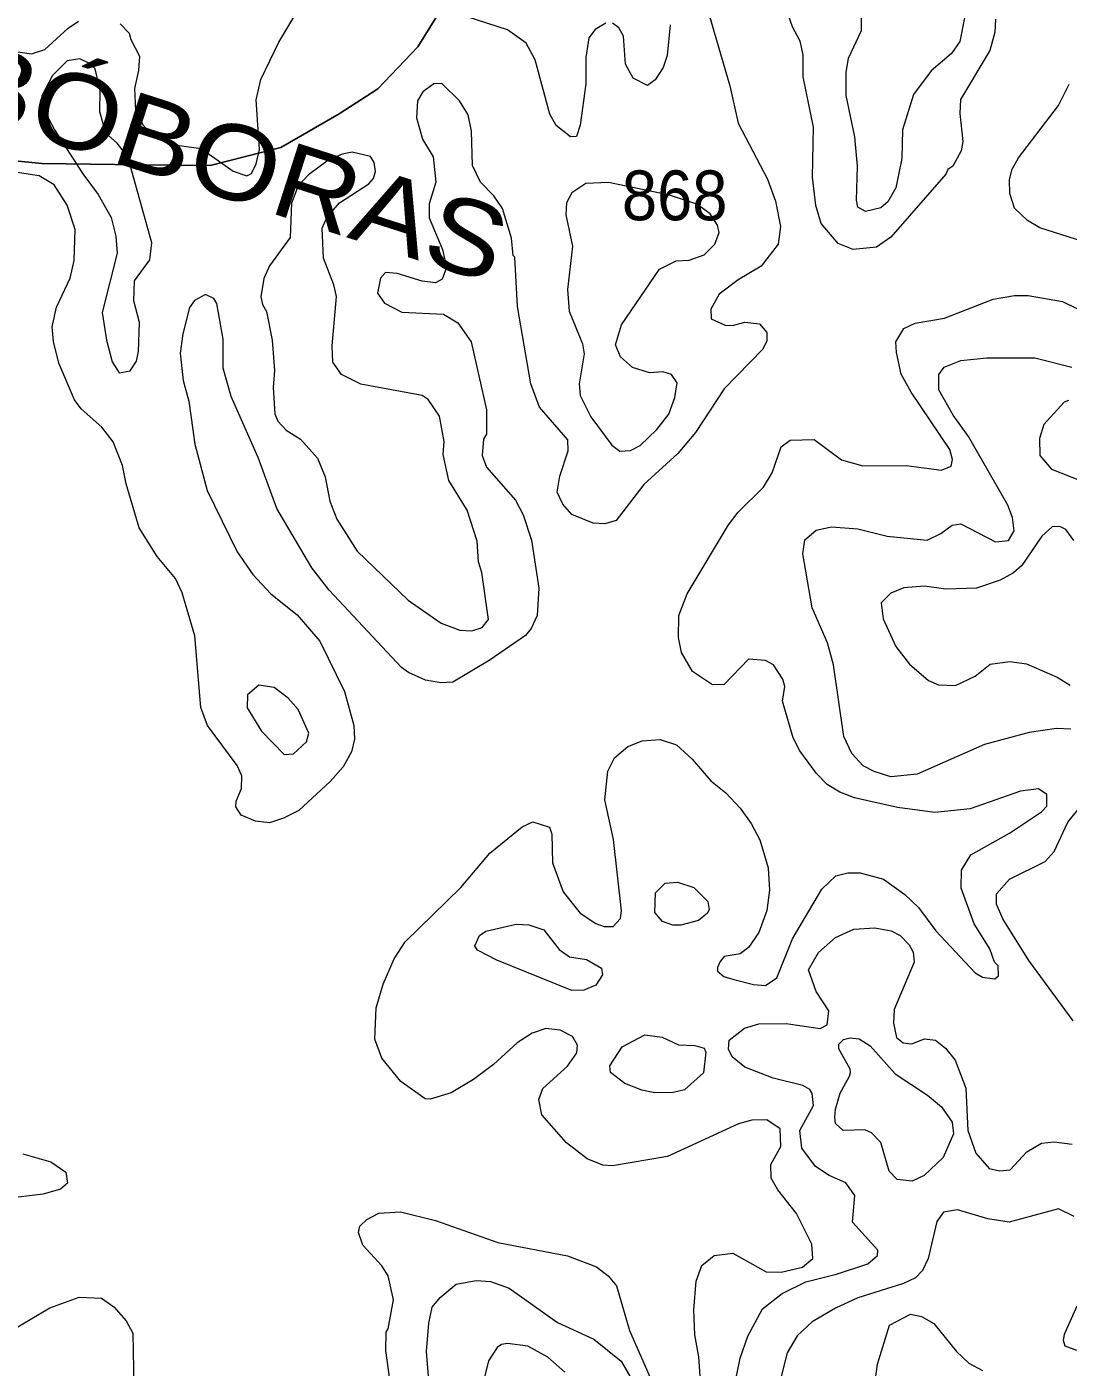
# Model space of a CAD drawing. Extents: x 763.2 to 816.8, y 7896.5 to 7952.7.
# Drawn here: x 766.883 to 770.229, y 7939.409 to 7943.712 of the extents above; entities that cross this region are included whole.
import ezdxf
from ezdxf.enums import TextEntityAlignment as Align

# ---------------------------------------------------------------- set-up
doc = ezdxf.new("R2010")
doc.units = 0
doc.header["$LTSCALE"] = 0.064
doc.layers.add('2', color=7, linetype='Continuous', lineweight=13)
doc.layers.add('26', color=7, linetype='Continuous', lineweight=25)
doc.layers.add('21', color=7, linetype='Continuous')

msp = doc.modelspace()

# ---------------------------------------------------------------- linework, layer by layer
at = {"layer": '2'}
for points in [[(769.9951, 7943.7371), (769.9933, 7943.6956), (769.9768, 7943.6364), (769.8821, 7943.4787), (769.8803, 7943.434), (769.8898, 7943.3445), (769.885, 7943.3139), (769.8582, 7943.2653), (769.8418, 7943.2546), (769.8353, 7943.2392), (769.6593, 7943.0367), (769.6125, 7943.0047), (769.5376, 7942.998), (769.4901, 7943.0165), (769.4354, 7943.081), (769.4179, 7943.1391), (769.4069, 7943.2295), (769.41, 7943.3905), (769.3773, 7943.5522), (769.377, 7943.6221), (769.3673, 7943.6666), (769.3431, 7943.712), (769.2854, 7943.8785)], [(767.1832, 7943.7224), (767.2126, 7943.6919), (767.2172, 7943.6714), (767.2453, 7943.6187), (767.2423, 7943.572), (767.2294, 7943.5147), (767.2328, 7943.4434), (767.2573, 7943.3971), (767.289, 7943.3605), (767.3418, 7943.3361), (767.443, 7943.3213), (767.5463, 7943.2485), (767.5903, 7943.2345), (767.6049, 7943.2416), (767.6206, 7943.2728), (767.6303, 7943.3183), (767.6205, 7943.4785), (767.6353, 7943.5428), (767.6928, 7943.6633), (767.7771, 7943.8057)], [(768.743, 7943.7239), (768.7086, 7943.7043), (768.6882, 7943.6771), (768.6789, 7943.614), (768.6788, 7943.5293), (768.6607, 7943.3971), (768.6495, 7943.3608), (768.6298, 7943.3595), (768.5835, 7943.3958), (768.5638, 7943.4323), (768.5163, 7943.6067), (768.4876, 7943.6604), (768.4273, 7943.7027), (768.2351, 7943.7652)], [(769.8965, 7943.7462), (769.881, 7943.6654), (769.8539, 7943.6272), (769.7882, 7943.571), (769.732, 7943.4949), (769.6964, 7943.3813), (769.6944, 7943.2893), (769.6744, 7943.1959), (769.6496, 7943.1504), (769.6267, 7943.1314), (769.5775, 7943.1197), (769.5533, 7943.1333), (769.5484, 7943.1564), (769.5516, 7943.2649), (769.5429, 7943.3591), (769.5158, 7943.4919), (769.5154, 7943.5662), (769.5225, 7943.6121), (769.5646, 7943.7001), (769.5646, 7943.7809)], [(766.7879, 7943.6415), (766.8988, 7943.6257), (766.9415, 7943.6392), (767.0157, 7943.7076), (767.0492, 7943.7308)], [(769.0764, 7943.7462), (769.1418, 7943.5234), (769.1682, 7943.4032), (769.2622, 7943.2228), (769.2887, 7943.1531), (769.3048, 7943.0716), (769.2966, 7943.0149), (769.2426, 7942.9437), (769.1687, 7942.9006), (769.1073, 7942.854), (769.0801, 7942.8063), (769.0815, 7942.7747), (769.1265, 7942.7544), (769.1505, 7942.7536), (769.1899, 7942.7643), (769.2373, 7942.759), (769.2603, 7942.7312), (769.2608, 7942.7047), (769.2476, 7942.6777), (769.1238, 7942.55), (769.0316, 7942.4105), (768.9741, 7942.3431), (768.8658, 7942.2428), (768.7766, 7942.1275), (768.7406, 7942.1169), (768.7025, 7942.1184), (768.6345, 7942.1466), (768.6049, 7942.1799), (768.587, 7942.2184), (768.5957, 7942.2695), (768.6227, 7942.3512), (768.6214, 7942.3867), (768.53, 7942.4914), (768.5028, 7942.5662), (768.4591, 7942.8148), (768.4515, 7942.9729), (768.4456, 7942.9787), (768.4402, 7943.0336), (768.4114, 7943.1295)], [(768.9501, 7943.7192), (768.9399, 7943.62), (768.9272, 7943.5818), (768.9022, 7943.5418), (768.8772, 7943.5238), (768.8307, 7943.5475), (768.8067, 7943.5925), (768.8004, 7943.6823), (768.7854, 7943.7092), (768.7644, 7943.724)], [(768.3007, 7943.4299), (768.2738, 7943.4746), (768.2162, 7943.53), (768.1909, 7943.5299), (768.1558, 7943.5033), (768.138, 7943.4747), (768.135, 7943.4201), (768.1543, 7943.3517), (768.1888, 7943.2945), (768.1973, 7943.2137), (768.1761, 7943.144), (768.176, 7943.0987), (768.219, 7942.9979), (768.2317, 7942.9402), (768.218, 7942.9022), (768.1964, 7942.891), (768.153, 7942.8959), (768.0726, 7942.9207), (768.0355, 7942.9236), (768.0193, 7942.9059), (768.0102, 7942.8574), (768.0327, 7942.8254), (768.0875, 7942.7965), (768.2223, 7942.7902), (768.2684, 7942.762), (768.311, 7942.7006), (768.36, 7942.4826), (768.36, 7942.405), (768.3504, 7942.3888), (768.3457, 7942.3359), (768.3605, 7942.2987), (768.4531, 7942.1929), (768.478, 7942.1453), (768.5049, 7942.0645), (768.5276, 7941.9107), (768.5226, 7941.8227), (768.5033, 7941.7806), (768.4849, 7941.7586), (768.3688, 7941.6785), (768.2523, 7941.608), (768.2128, 7941.6058), (768.1639, 7941.6148), (768.1091, 7941.6391), (768.0873, 7941.6551), (767.855, 7941.9036), (767.7989, 7941.9757), (767.6869, 7942.1662), (767.6266, 7942.3294), (767.5401, 7942.5261), (767.514, 7942.6167), (767.5137, 7942.7094), (767.494, 7942.8243), (767.4845, 7942.8407), (767.4578, 7942.8527), (767.4224, 7942.8341), (767.4064, 7942.8115), (767.3841, 7942.7272), (767.3757, 7942.6651), (767.3858, 7942.5772), (767.4033, 7942.5103), (767.423, 7942.373), (767.4626, 7942.2243), (767.5594, 7942.0271), (767.6094, 7941.9536), (767.6671, 7941.8922), (767.7519, 7941.8244), (767.8246, 7941.7399), (767.9043, 7941.578), (767.9341, 7941.469), (767.936, 7941.4256), (767.9267, 7941.3847), (767.8997, 7941.3363), (767.8575, 7941.2892), (767.7572, 7941.1964), (767.7078, 7941.1713), (767.6626, 7941.1571), (767.618, 7941.162), (767.572, 7941.1812), (767.555, 7941.2083), (767.5564, 7941.2269), (767.5727, 7941.2672), (767.5741, 7941.3073), (767.5592, 7941.3414), (767.4641, 7941.4688), (767.4424, 7941.5267), (767.4231, 7941.7576), (767.3821, 7941.8949), (767.3608, 7941.9409), (767.3021, 7942.0123), (767.2448, 7942.104), (767.2024, 7942.2457), (767.1911, 7942.3039), (767.161, 7942.3801), (767.1241, 7942.4274), (767.0579, 7942.4857)], [(770.5722, 7942.9288), (770.1379, 7943.0668), (770.0982, 7943.0902), (770.0556, 7943.1297), (770.0413, 7943.1769), (770.0397, 7943.2221), (770.0483, 7943.255), (770.0692, 7943.2919), (770.1977, 7943.4602), (770.2318, 7943.5286)], [(768.4114, 7943.1295), (768.3835, 7943.1698), (768.3409, 7943.2141), (768.3147, 7943.2676), (768.3122, 7943.3778), (768.3007, 7943.4299)], [(766.9788, 7942.8129), (767.0226, 7942.9054), (767.0352, 7942.9618), (767.0385, 7943.0618), (767.0126, 7943.1401), (766.9716, 7943.2054), (766.9229, 7943.2345), (766.8316, 7943.2476)], [(767.0579, 7942.4857), (767.0365, 7942.5148), (766.9858, 7942.6327), (766.9694, 7942.7017), (766.9652, 7942.7489), (766.9788, 7942.8129)], [(769.1377, 7942.1131), (769.1686, 7942.1545), (769.2495, 7942.2342), (769.2772, 7942.2802), (769.3062, 7942.3641), (769.3358, 7942.3859), (769.4123, 7942.3876), (769.4999, 7942.3226), (769.5689, 7942.3027), (769.7076, 7942.3041), (769.822, 7942.2895), (769.8531, 7942.3024), (769.8569, 7942.3236), (769.8484, 7942.3554), (769.7237, 7942.54), (769.692, 7942.597), (769.6766, 7942.6667), (769.675, 7942.7016), (769.7008, 7942.744), (769.737, 7942.7611), (769.8311, 7942.777), (769.9877, 7942.8383), (770.056, 7942.8497), (770.0995, 7942.8497), (770.2099, 7942.8302), (770.3019, 7942.7861)], [(770.2368, 7941.4578), (770.1915, 7941.4594), (770.1029, 7941.4466), (769.9593, 7941.408), (769.7432, 7941.313), (769.6593, 7941.305), (769.6051, 7941.3217), (769.5698, 7941.3397), (769.5337, 7941.3792), (769.5081, 7941.4338), (769.4744, 7941.6642), (769.4559, 7941.7346), (769.4058, 7941.8475), (769.3765, 7942.0202), (769.3824, 7942.0658), (769.4186, 7942.0969), (769.4681, 7942.1067), (769.5531, 7942.1003), (769.6467, 7942.0771), (769.7759, 7942.0643), (769.8197, 7942.0854), (769.8559, 7942.1127), (769.8833, 7942.1169), (769.9947, 7942.0585), (770.0364, 7942.0632), (770.0545, 7942.0944), (770.0495, 7942.1376), (770.0348, 7942.177), (769.9085, 7942.3972), (769.8586, 7942.4659), (769.8132, 7942.5471), (769.8131, 7942.596), (769.8301, 7942.6201), (769.8841, 7942.6411), (769.9673, 7942.6493), (770.1211, 7942.6493), (770.24, 7942.6194)], [(770.2292, 7942.5124), (770.2158, 7942.5075), (770.1508, 7942.4359), (770.1365, 7942.3906), (770.1378, 7942.3363), (770.1747, 7942.292), (770.2697, 7942.2547)], [(769.0213, 7941.6432), (768.9863, 7941.704), (768.9765, 7941.7521), (768.9781, 7941.8226), (769.0046, 7941.8924), (769.1377, 7942.1131)], [(770.2463, 7942.0632), (770.2213, 7942.099), (770.2015, 7942.1084), (770.1767, 7942.1068), (770.1438, 7942.0776), (770.0794, 7941.9826), (770.053, 7941.9595), (770.0105, 7941.9364), (769.9339, 7941.91), (769.8358, 7941.9065), (769.7668, 7941.9163), (769.7004, 7941.9113), (769.6584, 7941.8947), (769.6281, 7941.8631), (769.6342, 7941.8115), (769.6754, 7941.723), (769.7192, 7941.6666), (769.7802, 7941.6143), (769.8118, 7941.6003), (769.8668, 7941.5977), (769.9298, 7941.628), (769.978, 7941.6665), (770.0413, 7941.6748), (770.0941, 7941.6669), (770.1935, 7941.624), (770.2347, 7941.5983)], [(768.1629, 7940.2705), (768.0852, 7940.326), (768.0241, 7940.4008), (768.0017, 7940.4626), (768.0056, 7940.5628), (768.0278, 7940.6388), (768.0636, 7940.7201), (768.099, 7940.7753), (768.2773, 7940.9494), (768.371, 7941.0596), (768.4751, 7941.1439), (768.5085, 7941.1603), (768.5621, 7941.1431), (768.5703, 7941.1207), (768.5722, 7941.028), (768.6066, 7940.9353), (768.6608, 7940.8663), (768.7113, 7940.8334), (768.7376, 7940.8236), (768.7671, 7940.8235), (768.79, 7940.8492), (768.7939, 7940.8747), (768.7679, 7941.1036), (768.7399, 7941.2308), (768.7502, 7941.3229), (768.7709, 7941.3657), (768.8137, 7941.4019), (768.8596, 7941.42), (768.9181, 7941.4249), (768.9703, 7941.4075), (769.0207, 7941.3608), (769.0801, 7941.2916), (769.1286, 7941.2527), (769.1746, 7941.2036), (769.2099, 7941.1547), (769.2379, 7941.1022), (769.2651, 7941.0123), (769.2688, 7940.9411), (769.261, 7940.8752), (769.2346, 7940.8044), (769.2017, 7940.757), (769.1753, 7940.7367), (769.1237, 7940.7273), (769.1104, 7940.7113), (769.1015, 7940.692), (769.1016, 7940.6806), (769.1228, 7940.6633), (769.1548, 7940.6544), (769.218, 7940.6378), (769.2565, 7940.6349), (769.2927, 7940.6589), (769.3428, 7940.784), (769.4371, 7940.9438), (769.4822, 7940.9865), (769.521, 7940.996), (769.5608, 7940.9961), (769.6353, 7940.9761), (769.7043, 7940.9269), (769.7482, 7940.8847), (769.8034, 7940.8098), (769.9296, 7940.6756), (769.9534, 7940.6613), (769.9933, 7940.6561), (770.0045, 7940.6654), (770.0034, 7940.6978), (769.9919, 7940.7091), (769.9767, 7940.7524), (769.9266, 7940.8324), (769.8849, 7940.9475), (769.8854, 7941.0051), (769.9162, 7941.0544), (770.0396, 7941.1242), (770.1425, 7941.1926), (770.1597, 7941.2107), (770.1603, 7941.248), (770.1329, 7941.2655), (770.0757, 7941.2589), (769.914, 7941.2014), (769.8003, 7941.19), (769.6803, 7941.2059), (769.5423, 7941.2369), (769.4952, 7941.2551), (769.4546, 7941.2804), (769.4201, 7941.3149), (769.3663, 7941.3883), (769.3456, 7941.4296), (769.3106, 7941.5474), (769.3179, 7941.5943), (769.3118, 7941.6179), (769.2824, 7941.6644), (769.2566, 7941.6782), (769.2021, 7941.6828), (769.1234, 7941.6008), (769.0865, 7941.6), (769.0213, 7941.6432)], [(770.2445, 7940.521), (770.1025, 7940.7145), (770.0186, 7940.8491), (769.9987, 7940.8958), (769.9986, 7940.929), (770.0396, 7940.9761), (770.155, 7941.0328), (770.1831, 7941.0653), (770.2274, 7941.1593), (770.3456, 7941.3039)], [(769.1284, 7939.212), (769.1747, 7939.4382), (769.1999, 7939.5087), (769.2471, 7939.5968), (769.3094, 7939.6463), (769.3855, 7939.6828), (769.4848, 7939.7078), (769.5845, 7939.7415), (769.6157, 7939.7681), (769.6168, 7939.7854), (769.5353, 7939.8745), (769.5432, 7939.9608), (769.5141, 7940.0012), (769.4605, 7940.0251), (769.4173, 7940.0539), (769.3725, 7940.112), (769.3661, 7940.1692), (769.4101, 7940.2497), (769.4058, 7940.2884), (769.3988, 7940.3002), (769.3761, 7940.3137), (769.281, 7940.3368), (769.1897, 7940.3725), (769.1494, 7940.4056), (769.1375, 7940.4297), (769.1394, 7940.4586), (769.1883, 7940.4978), (769.2343, 7940.5111), (769.3231, 7940.5128), (769.4323, 7940.4965), (769.4539, 7940.508), (769.4592, 7940.5538), (769.4187, 7940.6157), (769.394, 7940.6852), (769.4263, 7940.7406), (769.4815, 7940.7892), (769.5401, 7940.8152), (769.6072, 7940.82), (769.6604, 7940.8104), (769.6889, 7940.7946), (769.7181, 7940.7647), (769.7304, 7940.7412), (769.7339, 7940.709), (769.6699, 7940.5572), (769.6679, 7940.5137), (769.6766, 7940.4673), (769.698, 7940.4506), (769.7258, 7940.4473), (769.7668, 7940.4634), (769.8022, 7940.4586), (769.8341, 7940.4339), (769.8655, 7940.3949), (769.8997, 7940.3048), (769.9062, 7940.1686)], [(769.0518, 7939.3042), (769.0421, 7939.4422), (769.0289, 7939.5127), (769.0256, 7939.5938), (769.0338, 7939.6855), (769.052, 7939.7354), (769.091, 7939.7674), (769.1508, 7939.7749), (769.2587, 7939.715), (769.3066, 7939.7142), (769.3755, 7939.7298), (769.4086, 7939.7583), (769.4052, 7939.8039), (769.3558, 7939.9031), (769.2956, 7939.9781), (769.274, 7940.016), (769.2736, 7940.0596), (769.3056, 7940.1176), (769.303, 7940.174), (769.2601, 7940.2036), (769.2121, 7940.2019), (769.1693, 7940.191), (768.9418, 7940.0858), (768.765, 7940.0561), (768.7342, 7940.058), (768.6835, 7940.0783), (768.617, 7940.1295), (768.5379, 7940.2196), (768.5278, 7940.2687), (768.5411, 7940.304), (768.62, 7940.3754), (768.6498, 7940.4181), (768.6527, 7940.4427), (768.6361, 7940.4709), (768.5967, 7940.4914), (768.5506, 7940.4963), (768.507, 7940.4818), (768.4587, 7940.4503)], [(768.4587, 7940.4503), (768.383, 7940.3814), (768.3186, 7940.333), (768.2468, 7940.2903), (768.1793, 7940.2697), (768.1629, 7940.2705)], [(769.9062, 7940.1686), (769.9316, 7940.0965), (769.9744, 7940.0471), (770.0075, 7940.0396), (770.0423, 7940.0427), (770.0955, 7940.1003)], [(770.0955, 7940.1003), (770.1423, 7940.1283), (770.1832, 7940.1331), (770.2408, 7940.125)], [(766.871, 7940.0937), (766.9607, 7940.0683), (767.009, 7940.0354), (767.0137, 7940.0001), (766.9918, 7939.9803), (766.9359, 7939.9646), (766.82, 7939.9509)], [(768.0497, 7939.37), (768.0363, 7939.4627), (768.038, 7939.5221), (768.0444, 7939.5325), (768.0608, 7939.6252), (768.0443, 7939.7026), (768.0242, 7939.7342), (767.963, 7939.8007), (767.9492, 7939.8412), (767.9535, 7939.8616), (767.976, 7939.8834), (768.0143, 7939.9041), (768.0839, 7939.908), (768.1964, 7939.8799), (768.3962, 7939.8095), (768.6197, 7939.7667), (768.7131, 7939.7314), (768.7506, 7939.7029), (768.7776, 7939.6699), (768.8191, 7939.527), (768.9205, 7939.2984)], [(770.2473, 7939.8928), (770.1974, 7939.9177), (770.0386, 7939.8752), (769.97, 7939.8853), (769.8727, 7939.9144), (769.828, 7939.9064), (769.8067, 7939.8771), (769.7783, 7939.7585), (769.7602, 7939.7193), (769.7384, 7939.6964), (769.6997, 7939.6775), (769.5532, 7939.6319), (769.4809, 7939.599), (769.4063, 7939.5543), (769.3579, 7939.5095), (769.3262, 7939.4555), (769.2965, 7939.3404)], [(768.1745, 7939.3666), (768.1678, 7939.4601), (768.1743, 7939.5507), (768.186, 7939.6017), (768.2117, 7939.6331), (768.2625, 7939.6758), (768.3264, 7939.6877), (768.3724, 7939.6845), (768.4323, 7939.6631), (768.5878, 7939.5529), (768.7051, 7939.4988), (768.7922, 7939.4282), (768.8399, 7939.3476)], [(766.7435, 7939.4737), (766.9572, 7939.5993), (767.0518, 7939.6335), (767.1231, 7939.6305), (767.1632, 7939.6027), (767.203, 7939.558), (767.2244, 7939.5181), (767.2278, 7939.287)], [(770.2566, 7939.4627), (770.2191, 7939.4772), (770.214, 7939.4951), (770.2172, 7939.5151), (770.2578, 7939.6067)], [(769.5841, 7939.1843), (769.6155, 7939.4193), (769.6546, 7939.5439), (769.7215, 7939.5792), (769.7575, 7939.5724), (769.7969, 7939.5491), (769.8699, 7939.46), (769.9092, 7939.422), (769.9535, 7939.3989)], [(768.6114, 7939.3936), (768.5572, 7939.4413), (768.493, 7939.4772), (768.4271, 7939.4854), (768.4078, 7939.4822), (768.394, 7939.4721), (768.3664, 7939.4292), (768.3219, 7939.2487)]]:
    msp.add_lwpolyline(points, dxfattribs=at)
for points in [[(767.2078, 7943.2952), (767.1739, 7943.339), (767.1376, 7943.3709), (767.1176, 7943.4398), (767.1192, 7943.5081), (767.1029, 7943.577), (767.0828, 7943.5953), (767.0542, 7943.6093), (767.0134, 7943.6027), (766.966, 7943.5557), (766.9317, 7943.491), (766.9324, 7943.4568), (766.9726, 7943.3813), (767.0633, 7943.2404), (767.113, 7943.1745), (767.1541, 7943.0998), (767.1688, 7943.0407), (767.1736, 7942.9853), (767.1258, 7942.7948), (767.139, 7942.7068), (767.1575, 7942.6372), (767.1799, 7942.602), (767.215, 7942.6075), (767.2357, 7942.6395), (767.2424, 7942.6698), (767.2456, 7942.7627), (767.2274, 7942.8332), (767.2295, 7942.8966), (767.2789, 7942.9646), (767.2851, 7943.0184)], [(768.2203, 7942.3391), (768.2236, 7942.3814), (768.2088, 7942.4629), (768.173, 7942.5157), (768.153, 7942.5291), (767.9564, 7942.5653), (767.894, 7942.5958), (767.866, 7942.6356), (767.8638, 7942.6877), (767.8783, 7942.8461), (767.87, 7942.8843), (767.836, 7942.9692), (767.8317, 7943.0655), (767.8466, 7943.0999), (767.8874, 7943.1478), (767.9818, 7943.2081), (767.9973, 7943.2257), (768.0032, 7943.2479), (767.9996, 7943.277), (767.9875, 7943.2956), (767.9288, 7943.3097), (767.8959, 7943.3031), (767.8501, 7943.2833), (767.7877, 7943.2372), (767.7552, 7943.2022), (767.7339, 7943.1466), (767.7288, 7943.0361), (767.6633, 7942.945), (767.6452, 7942.904), (767.6353, 7942.8458), (767.6403, 7942.8211), (767.6533, 7942.7982), (767.6713, 7942.7068), (767.6794, 7942.6089), (767.6748, 7942.5549), (767.6797, 7942.4701), (767.6899, 7942.4467), (767.7164, 7942.4172), (767.7623, 7942.3891), (767.8171, 7942.3277), (767.8419, 7942.2678), (767.8565, 7942.1898), (767.8787, 7942.1317), (767.9447, 7942.0293), (768.1086, 7941.872), (768.2148, 7941.7983), (768.2745, 7941.775), (768.3126, 7941.7732), (768.3465, 7941.7837), (768.3661, 7941.8093), (768.3453, 7941.9601), (768.3339, 7941.9943), (768.3296, 7942.0614), (768.2984, 7942.1607), (768.239, 7942.2559)], [(769.1077, 7943.0526), (769.1024, 7943.0755), (769.0781, 7943.1124), (769.0355, 7943.1432), (768.9477, 7943.1721), (768.7518, 7943.213), (768.6796, 7943.2097), (768.634, 7943.1793), (768.6166, 7943.147), (768.6148, 7943.109), (768.636, 7943.0081), (768.6203, 7942.8686), (768.6258, 7942.7997), (768.6684, 7942.695), (768.6737, 7942.663), (768.6576, 7942.5662), (768.661, 7942.5287), (768.6956, 7942.4598), (768.7622, 7942.3689), (768.7882, 7942.3504), (768.8224, 7942.352), (768.8536, 7942.3678), (768.9071, 7942.4194), (768.9452, 7942.4692), (768.9647, 7942.5228), (768.9728, 7942.5698), (768.9544, 7942.5959), (768.9268, 7942.6047), (768.8834, 7942.6017), (768.8295, 7942.6189), (768.7906, 7942.6525), (768.7743, 7942.6918), (768.7936, 7942.7555), (768.9161, 7942.9341), (768.9694, 7942.9609), (769.0115, 7942.9635), (769.0588, 7942.9806), (769.0937, 7943.0147)], [(767.7547, 7941.5207), (767.7228, 7941.5575), (767.6783, 7941.5914), (767.6287, 7941.599), (767.5928, 7941.5678), (767.5913, 7941.5256), (767.6374, 7941.4508), (767.7105, 7941.376), (767.7396, 7941.3779), (767.7813, 7941.4168), (767.7894, 7941.4444)], [(768.9249, 7940.8401), (768.901, 7940.8685), (768.9029, 7940.9323), (768.9338, 7940.963), (768.9736, 7940.966), (769.0258, 7940.9489), (769.0714, 7940.9043), (769.0749, 7940.8788), (769.0695, 7940.8665), (769.0409, 7940.8435), (768.9839, 7940.8284), (768.9588, 7940.8284)], [(768.393, 7940.7163), (768.3307, 7940.7482), (768.3228, 7940.7617), (768.3379, 7940.7955), (768.3574, 7940.8089), (768.4554, 7940.8316), (768.4955, 7940.8298), (768.5439, 7940.8134), (768.5939, 7940.7507), (768.6261, 7940.727), (768.6816, 7940.7181), (768.7291, 7940.6904), (768.7331, 7940.6684), (768.7111, 7940.6362), (768.6726, 7940.6198), (768.6343, 7940.6181)], [(768.8689, 7940.4763), (768.9247, 7940.4686), (768.977, 7940.4441), (769.0292, 7940.4423), (769.0595, 7940.4339), (769.0648, 7940.4208), (769.0569, 7940.3541), (768.9958, 7940.2995), (768.9601, 7940.2908), (768.9009, 7940.2897), (768.8595, 7940.2986), (768.8044, 7940.3204), (768.7583, 7940.3549), (768.7563, 7940.3769), (768.7961, 7940.4377)], [(769.5286, 7940.366), (769.4913, 7940.4318), (769.4917, 7940.4463), (769.507, 7940.461), (769.5283, 7940.4667), (769.5568, 7940.4631), (769.592, 7940.4408), (769.6727, 7940.3507), (769.7766, 7940.2827), (769.8221, 7940.2453), (769.8554, 7940.1956), (769.8604, 7940.1585), (769.8267, 7940.082), (769.7662, 7940.0245), (769.7273, 7940.0069), (769.6787, 7940.0117), (769.6539, 7940.0388), (769.6266, 7940.1309), (769.5966, 7940.1618), (769.5748, 7940.1709), (769.506, 7940.1695), (769.4815, 7940.1919), (769.4793, 7940.2118), (769.4809, 7940.2371), (769.4962, 7940.289), (769.5256, 7940.3436), (769.5291, 7940.3557)]]:
    msp.add_lwpolyline(points, close=True, dxfattribs=at)
at = {"layer": '26'}
msp.add_lwpolyline([(765.3149, 7943.8036), (765.5719, 7943.6558), (765.8225, 7943.5337), (766.3109, 7943.3602), (766.6387, 7943.3024), (766.9311, 7943.2734), (767.1656, 7943.2702), (767.4724, 7943.2677), (767.699, 7943.3249), (767.8869, 7943.4335), (768.0113, 7943.513), (768.1391, 7943.6477), (768.2496, 7943.8273)], dxfattribs=at)

# ---------------------------------------------------------------- texts
at = {"layer": '21', "width": 0.95}
msp.add_text('868', height=0.16, dxfattribs=at).set_placement((768.7949, 7943.0913))
at = {"layer": '26', "width": 1.15}
msp.add_text('SA. DAS ABÓBORAS', height=0.24, rotation=342.16, dxfattribs=at).set_placement((766.6488, 7943.4425), align=Align.CENTER)

doc.saveas('drawing.dxf')
